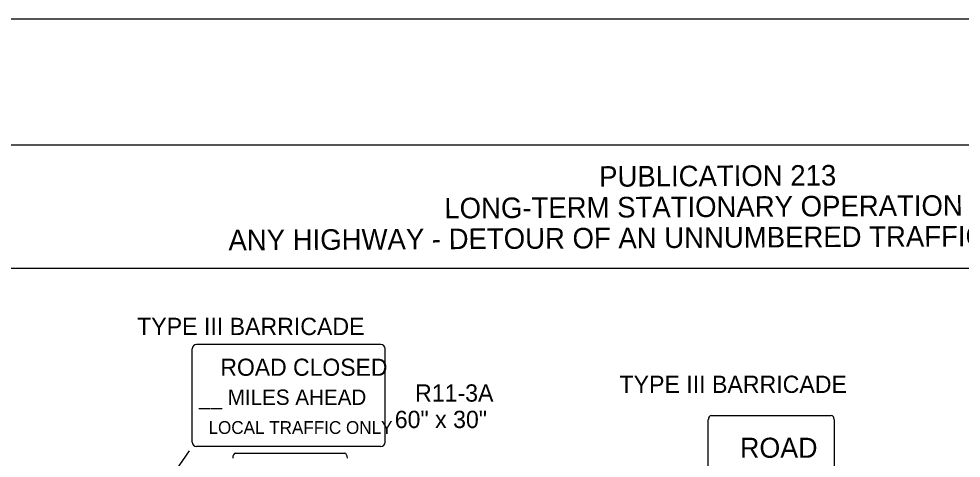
# Model space of a CAD drawing. Extents: x -14145 to -13521, y 30244 to 30661.
# Drawn here: x -13885.02 to -13873.57, y 30282.97 to 30288.31 of the extents above; entities that cross this region are included whole.
import ezdxf

# ---------------------------------------------------------------- set-up
doc = ezdxf.new("R2010")
doc.units = 0
for name, color, linetype in [('1', 7, 'Continuous'), ('10', 7, 'Continuous'), ('2', 7, 'Continuous'), ('4', 7, 'Continuous'), ('61', 7, 'Continuous')]:
    doc.layers.add(name, color=color, linetype=linetype)

msp = doc.modelspace()

# ---------------------------------------------------------------- linework, layer by layer
at = {"layer": '1'}
for p, q in [((-13880.62, 30284.348), (-13882.86, 30284.348)), ((-13882.911, 30283.161), (-13882.911, 30284.297)), ((-13880.569, 30283.161), (-13880.569, 30284.297)), ((-13876.644, 30282.304), (-13876.644, 30283.439)), ((-13876.608, 30283.486), (-13875.15, 30283.486)), ((-13875.114, 30283.439), (-13875.114, 30282.304)), ((-13884.974, 30280.184), (-13882.943, 30283.056)), ((-13880.62, 30283.11), (-13882.86, 30283.11)), ((-13882.387, 30283.029), (-13881.059, 30283.029))]:
    msp.add_line(p, q, dxfattribs=at)
for centre, start, end in [((-13882.86, 30284.297), 90, 180), ((-13880.62, 30284.297), 0, 90), ((-13882.86, 30283.161), 180, 270), ((-13880.62, 30283.161), 270, 0)]:
    msp.add_arc(centre, 0.051, start, end, dxfattribs=at)
for centre, major_axis, ratio, start_param, end_param in [((-13876.607, 30283.439), (0, -0.0469), 0.769231, 3.141593, 4.712389), ((-13875.15, 30283.439), (0, 0.0469), 0.769231, 4.712389, 6.283185), ((-13882.387, 30282.968), (0, -0.0602), 0.545182, 3.141593, 4.712389), ((-13881.06, 30282.968), (0, 0.0602), 0.545182, 4.712389, 6.283185)]:
    msp.add_ellipse(centre, major_axis=major_axis, ratio=ratio, start_param=start_param, end_param=end_param, dxfattribs=at)
at = {"layer": '10'}
for p, q in [((-13891.874, 30286.777), (-13860.422, 30286.777)), ((-13891.874, 30285.277), (-13860.422, 30285.277))]:
    msp.add_line(p, q, dxfattribs=at)
at = {"layer": '61'}
msp.add_lwpolyline([(-13892.174, 30288.307), (-13859.174, 30288.307), (-13859.174, 30262.807), (-13892.174, 30262.807)], close=True, dxfattribs=at)

# ---------------------------------------------------------------- texts
at = {"layer": '1'}
for s, height, p in [('ROAD CLOSED', 0.20849, (-13882.57, 30283.969)), ('__ MILES AHEAD', 0.18711, (-13882.828, 30283.615)), ('LOCAL TRAFFIC ONLY', 0.155, (-13882.714, 30283.263)), ('ROAD', 0.2436, (-13876.258, 30282.973))]:
    msp.add_text(s, height=height, dxfattribs=at).set_placement(p)
at = {"layer": '2'}
for s, p in [('TYPE III BARRICADE', (-13883.581, 30284.464)), ('TYPE III BARRICADE', (-13877.722, 30283.761)), ('R11-3A', (-13880.205, 30283.655)), ('60" x 30"', (-13880.452, 30283.334))]:
    msp.add_text(s, height=0.21, dxfattribs=at).set_placement(p)
at = {"layer": '4'}
for s, p in [('PUBLICATION 213', (-13877.969, 30286.266)), ('LONG-TERM STATIONARY OPERATION', (-13879.849, 30285.881)), ('ANY HIGHWAY - DETOUR OF AN UNNUMBERED TRAFFIC ROUTE', (-13882.471, 30285.493))]:
    msp.add_text(s, height=0.25, rotation=0.31, dxfattribs=at).set_placement(p)

doc.saveas('drawing.dxf')
